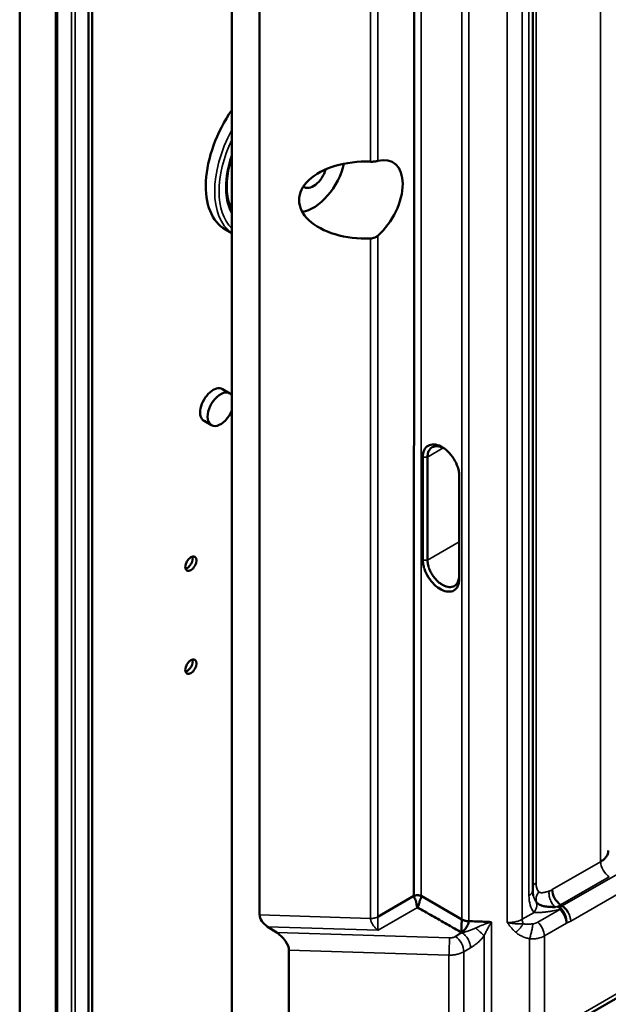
# Model space of a CAD drawing. Header units: millimetres. Extents: x 0 to 14369, y -869 to 2970.
# Tile 457 of 656: x 3530 to 3586, y 1061 to 1155. Entities that reach past the tile are written whole.
import ezdxf

# ---------------------------------------------------------------- set-up
doc = ezdxf.new("R2010")
doc.units = ezdxf.units.MM
doc.header["$LTSCALE"] = 10
doc.layers.add('Sichtbar (ISO)', color=7, linetype='Continuous', lineweight=50)
doc.layers.add('Sichtbar schmal (ISO)', color=7, linetype='Continuous', lineweight=35)

msp = doc.modelspace()

# ---------------------------------------------------------------- linework, layer by layer
at = {"layer": 'Sichtbar (ISO)'}
for p, q in [((3549.743, 1783.031), (3549.743, 1021.941)), ((3529.556, 996.081), (3529.556, 1403.352)), ((3529.556, 1403.352), (3529.556, 996.081)), ((3533.126, 994.38), (3533.126, 1401.828)), ((3533.126, 1401.828), (3533.126, 994.38)), ((3533.005, 994.594), (3533.005, 1401.613)), ((3533.005, 1401.613), (3533.005, 994.594)), ((3536.096, 989.734), (3536.096, 1399.86)), ((3536.45, 989.53), (3536.45, 1399.656)), ((3552.388, 1394.255), (3552.388, 1069.429)), ((3567.122, 1171.716), (3567.081, 1071.247)), ((3578.387, 1071.76), (3578.387, 1159.76)), ((3549.743, 1134.313), (3549.133, 1134.665)), ((3549.743, 1134.313), (3549.133, 1134.665)), ((3549.558, 1119.072), (3548.851, 1119.48)), ((3549.558, 1119.072), (3548.851, 1119.48)), ((3567.099, 1117.524), (3567.1, 1117.524)), ((3547.808, 1116.041), (3547.101, 1116.449)), ((3547.808, 1116.041), (3547.101, 1116.449)), ((3567.93, 1103.207), (3567.93, 1113.005)), ((3568.377, 1103.207), (3568.377, 1113.005)), ((3571.379, 1101.674), (3571.379, 1111.472)), ((3571.402, 1111.2), (3571.402, 1101.402)), ((3567.095, 1104.54), (3567.094, 1104.54)), ((3567.094, 1103.582), (3567.094, 1103.582)), ((3567.082, 1073.326), (3567.082, 1073.326)), ((3567.082, 1072.915), (3567.082, 1072.915)), ((3567.081, 1071.247), (3563.656, 1069.264)), ((3571.643, 1069.011), (3567.775, 1071.238)), ((3578.443, 1071.256), (3578.443, 1071.256)), ((3553.159, 1068.307), (3554.032, 1067.751)), ((3563.225, 1068.421), (3563.226, 1068.421)), ((3570.643, 1068.316), (3570.643, 1068.316)), ((3571.613, 1068.302), (3571.616, 1068.302)), ((3573.16, 1068.282), (3573.16, 1068.282)), ((3574.174, 1068.259), (3574.174, 1068.259)), ((3574.18, 1068.27), (3574.18, 1068.27)), ((3555.188, 1055.388), (3555.188, 1066.068)), ((3593.696, 1065.749), (3579.256, 1057.413))]:
    msp.add_line(p, q, dxfattribs=at)
for centre, major_axis, ratio, start_param, end_param in [((3553.633, 1142.46), (-4.5, -7.794), 0.57735, 4.584454, 6.283185), ((3562.825, 1137.152), (2.256, 3.907), 0.57735, 4.190421, 6.805153), ((3562.509, 1137.463), (-6.351, 0), 0.576998, 4.643094, 7.923295), ((3557.522, 1140.214), (2.125, 3.681), 0.57735, 3.564321, 5.217443), ((3557.522, 1140.214), (-0.875, -1.516), 0.57735, 6.185841, 8.284346), ((3551.511, 1143.684), (3.75, 6.495), 0.57735, 3.557011, 3.587154), ((3551.511, 1143.684), (-3.75, -6.495), 0.57735, 0.415418, 0.445561), ((3547.976, 1117.965), (0.875, 1.516), 0.57735, 0, 3.141593), ((3548.683, 1117.556), (0.875, 1.516), 0.57735, 6.038887, 11.239873), ((3548.683, 1117.556), (-0.875, -1.516), 0.57735, 2.897294, 8.09828), ((3567.439, 1117.727), (2.3, 0.034), 0.567188, 1.710236, 1.710365), ((3545.501, 1103.064), (-0.375, -0.65), 0.57735, 0.490883, 2.65071), ((3545.501, 1103.064), (0.375, 0.65), 0.57735, 3.632475, 5.792303), ((3545.501, 1103.064), (0.375, 0.65), 0.57735, 3.632475, 5.792303), ((3545.501, 1093.266), (-0.375, -0.65), 0.57735, 0.490883, 2.65071), ((3545.501, 1093.266), (0.375, 0.65), 0.57735, 3.632475, 5.792303), ((3545.501, 1093.266), (0.375, 0.65), 0.57735, 3.632475, 5.792303), ((3577.187, 1071.76), (1.2, 0), 0.57751, 6.273471, 6.283323), ((3581.095, 1071.351), (0.6, -1.039), 0.57735, 3.926991, 5.445427), ((3581.158, 1069.339), (0.6, -1.039), 0.57735, 1.59323, 2.303834), ((3553.188, 1068.943), (0.71, -0.732), 0.502411, 3.620079, 5.15438), ((3553.988, 1066.797), (-1.066, 1.098), 0.502411, 3.619413, 5.153986)]:
    msp.add_ellipse(centre, major_axis=major_axis, ratio=ratio, start_param=start_param, end_param=end_param, dxfattribs=at)
for centre in [(3545.854, 1102.859), (3545.854, 1093.061)]:
    msp.add_ellipse(centre, major_axis=(-0.375, -0.65), ratio=0.57735, dxfattribs=at)
for points, knots in [([(3549.743, 1141.608), (3549.511, 1140.882), (3549.361, 1140.162), (3549.237, 1138.813), (3549.263, 1138.184), (3549.453, 1137.222), (3549.579, 1136.855), (3549.743, 1136.54)], [2.715962, 2.715962, 2.715962, 2.715962, 3.0299646, 3.0299646, 3.3433731, 3.3433731, 3.5758698, 3.5758698, 3.5758698, 3.5758698]), ([(3549.743, 1141.608), (3549.511, 1140.882), (3549.361, 1140.162), (3549.237, 1138.813), (3549.263, 1138.184), (3549.453, 1137.222), (3549.579, 1136.855), (3549.743, 1136.54)], [2.715962, 2.715962, 2.715962, 2.715962, 3.0299646, 3.0299646, 3.3433731, 3.3433731, 3.5758698, 3.5758698, 3.5758698, 3.5758698]), ([(3563.656, 1141.189), (3563.57, 1141.166), (3563.461, 1141.145), (3563.218, 1141.119), (3563.082, 1141.113), (3562.952, 1141.118), (3562.95, 1141.118), (3562.949, 1141.119)], [-0.1517101, -0.1517101, -0.1517101, -0.1517101, -0.1142192, -0.1142192, -0.07578044, -0.07578044, -0.07525387, -0.07525387, -0.07525387, -0.07525387]), ([(3562.949, 1133.807), (3562.95, 1133.807), (3562.952, 1133.807), (3563.082, 1133.813), (3563.218, 1133.839), (3563.461, 1133.932), (3563.57, 1133.999), (3563.656, 1134.075)], [0.07526499, 0.07526499, 0.07526499, 0.07526499, 0.07578044, 0.07578044, 0.1142192, 0.1142192, 0.1517101, 0.1517101, 0.1517101, 0.1517101]), ([(3567.93, 1113.005), (3567.93, 1113.256), (3567.975, 1113.482), (3568.149, 1113.851), (3568.276, 1113.993), (3568.594, 1114.179), (3568.783, 1114.221), (3569.198, 1114.197), (3569.422, 1114.132), (3569.873, 1113.903), (3570.098, 1113.74), (3570.517, 1113.339), (3570.709, 1113.103), (3571.034, 1112.591), (3571.164, 1112.318), (3571.304, 1111.898), (3571.34, 1111.753), (3571.39, 1111.47), (3571.402, 1111.332), (3571.402, 1111.2)], [-0.7316416, -0.7316416, -0.7316416, -0.7316416, -0.6400034, -0.6400034, -0.5496911, -0.5496911, -0.4592114, -0.4592114, -0.3686136, -0.3686136, -0.277959, -0.277959, -0.1872762, -0.1872762, -0.0966192, -0.0966192, -0.0483403, -0.0483403, -0.000001, -0.000001, -0.000001, -0.000001]), ([(3569.959, 1113.828), (3569.938, 1113.84), (3569.916, 1113.852), (3569.796, 1113.915), (3569.699, 1113.955), (3569.507, 1114.014), (3569.413, 1114.033), (3569.231, 1114.047), (3569.144, 1114.042), (3568.981, 1114.01), (3568.904, 1113.983), (3568.764, 1113.907), (3568.701, 1113.858), (3568.558, 1113.708), (3568.491, 1113.593), (3568.401, 1113.323), (3568.377, 1113.171), (3568.377, 1113.005)], [0.3037473, 0.3037473, 0.3037473, 0.3037473, 0.3125305, 0.3125305, 0.3516324, 0.3516324, 0.3907246, 0.3907246, 0.4297914, 0.4297914, 0.4688211, 0.4688211, 0.5078073, 0.5078073, 0.568568, 0.568568, 0.6293076, 0.6293076, 0.6293076, 0.6293076]), ([(3571.402, 1101.402), (3571.402, 1101.151), (3571.357, 1100.926), (3571.183, 1100.557), (3571.056, 1100.414), (3570.738, 1100.229), (3570.549, 1100.187), (3570.134, 1100.21), (3569.91, 1100.276), (3569.459, 1100.505), (3569.234, 1100.668), (3568.815, 1101.069), (3568.623, 1101.304), (3568.298, 1101.817), (3568.168, 1102.09), (3568.028, 1102.51), (3567.992, 1102.655), (3567.942, 1102.938), (3567.93, 1103.076), (3567.93, 1103.207)], [-0.7316416, -0.7316416, -0.7316416, -0.7316416, -0.6400034, -0.6400034, -0.5496911, -0.5496911, -0.4592114, -0.4592114, -0.3686136, -0.3686136, -0.277959, -0.277959, -0.1872762, -0.1872762, -0.0966192, -0.0966192, -0.0483403, -0.0483403, -0.000001, -0.000001, -0.000001, -0.000001]), ([(3568.377, 1103.207), (3568.377, 1103.088), (3568.39, 1102.962), (3568.437, 1102.704), (3568.473, 1102.572), (3568.551, 1102.352), (3568.587, 1102.264), (3568.681, 1102.061), (3568.743, 1101.947), (3568.88, 1101.726), (3568.956, 1101.62), (3569.117, 1101.418), (3569.203, 1101.323), (3569.383, 1101.149), (3569.476, 1101.069), (3569.668, 1100.928), (3569.765, 1100.867), (3569.96, 1100.765), (3570.058, 1100.724), (3570.25, 1100.665), (3570.344, 1100.647), (3570.525, 1100.633), (3570.612, 1100.638), (3570.776, 1100.669), (3570.852, 1100.697), (3570.992, 1100.773), (3571.055, 1100.821), (3571.198, 1100.972), (3571.265, 1101.087), (3571.356, 1101.356), (3571.379, 1101.509), (3571.379, 1101.674)], [0.000001, 0.000001, 0.000001, 0.000001, 0.0439802, 0.0439802, 0.0879729, 0.0879729, 0.117294, 0.117294, 0.1563099, 0.1563099, 0.1953659, 0.1953659, 0.2344571, 0.2344571, 0.273573, 0.273573, 0.3126997, 0.3126997, 0.3518275, 0.3518275, 0.3909459, 0.3909459, 0.4300411, 0.4300411, 0.4691028, 0.4691028, 0.5081263, 0.5081263, 0.5689598, 0.5689598, 0.6297788, 0.6297788, 0.6297788, 0.6297788]), ([(3585.586, 1075.571), (3585.586, 1075.558), (3585.586, 1075.545), (3585.585, 1075.531), (3585.581, 1075.432), (3585.561, 1075.334), (3585.527, 1075.238), (3585.493, 1075.143), (3585.444, 1075.051), (3585.382, 1074.963), (3585.32, 1074.875), (3585.244, 1074.792), (3585.156, 1074.715), (3585.112, 1074.677), (3585.065, 1074.64), (3585.015, 1074.604), (3584.99, 1074.586), (3584.965, 1074.569), (3584.938, 1074.552), (3584.912, 1074.535), (3584.885, 1074.519), (3584.857, 1074.503)], [0.4832143, 0.4832143, 0.4832143, 0.4832143, 0.5001623, 0.5001623, 0.5001623, 0.6268055, 0.6268055, 0.6268055, 0.7522968, 0.7522968, 0.7522968, 0.8763039, 0.8763039, 0.8763039, 0.9380743, 0.9380743, 0.9380743, 0.9689978, 0.9689978, 0.9689978, 1, 1, 1, 1]), ([(3567.082, 1071.247), (3567.107, 1071.262), (3567.137, 1071.272), (3567.168, 1071.281), (3567.216, 1071.295), (3567.27, 1071.306), (3567.326, 1071.31), (3567.358, 1071.313), (3567.39, 1071.313), (3567.423, 1071.312), (3567.451, 1071.311), (3567.479, 1071.309), (3567.507, 1071.307), (3567.557, 1071.302), (3567.607, 1071.295), (3567.654, 1071.282), (3567.698, 1071.27), (3567.739, 1071.25), (3567.774, 1071.238)], [0.001844, 0.001844, 0.001844, 0.001844, 0.147243, 0.147243, 0.147243, 0.3715215, 0.3715215, 0.3715215, 0.4986608, 0.4986608, 0.4986608, 0.6086782, 0.6086782, 0.6086782, 0.809706, 0.809706, 0.809706, 0.9978833, 0.9978833, 0.9978833, 0.9978833]), ([(3567.42, 1070.158), (3567.409, 1070.175), (3567.389, 1070.209), (3567.356, 1070.254), (3567.348, 1070.292), (3567.345, 1070.33), (3567.342, 1070.402), (3567.333, 1070.494), (3567.303, 1070.592), (3567.293, 1070.67), (3567.274, 1070.754), (3567.246, 1070.826), (3567.225, 1070.89), (3567.2, 1070.936), (3567.18, 1070.982), (3567.149, 1071.005), (3567.133, 1071.037), (3567.115, 1071.059), (3567.114, 1071.089), (3567.103, 1071.111), (3567.11, 1071.166), (3567.122, 1071.227), (3567.103, 1071.242), (3567.101, 1071.243)], [0.0000011, 0.0000011, 0.0000011, 0.0000011, 0.0629993, 0.1250014, 0.1496588, 0.177038, 0.2370029, 0.3560269, 0.4169431, 0.4784667, 0.541517, 0.6086485, 0.6478625, 0.6899099, 0.7302139, 0.7642625, 0.7935851, 0.8203815, 0.8414717, 0.859956, 0.8843886, 0.9668033, 0.976467, 0.976467, 0.976467, 0.976467]), ([(3567.775, 1071.238), (3567.775, 1071.232), (3567.775, 1071.219), (3567.776, 1071.199), (3567.773, 1071.161), (3567.769, 1071.126), (3567.765, 1071.091), (3567.761, 1071.055), (3567.753, 1071.02), (3567.757, 1070.972), (3567.706, 1070.969), (3567.704, 1070.921), (3567.676, 1070.895), (3567.671, 1070.851), (3567.648, 1070.817), (3567.615, 1070.737), (3567.618, 1070.66), (3567.607, 1070.585), (3567.576, 1070.516), (3567.539, 1070.382), (3567.485, 1070.264), (3567.453, 1070.21), (3567.431, 1070.174), (3567.42, 1070.158)], [0.0001507, 0.0001507, 0.0001507, 0.0001507, 0.0296171, 0.0594912, 0.1013599, 0.141528, 0.1804131, 0.2193471, 0.2590689, 0.2989359, 0.3420876, 0.3817967, 0.4216691, 0.4617915, 0.5021516, 0.5595185, 0.6163703, 0.6710173, 0.726072, 0.8042871, 0.8840929, 0.941655, 1, 1, 1, 1]), ([(3567.42, 1070.158), (3567.887, 1069.89), (3568.354, 1069.622), (3568.823, 1069.354), (3569.291, 1069.087), (3569.761, 1068.82), (3570.229, 1068.553), (3570.697, 1068.285), (3571.165, 1068.017), (3571.631, 1067.749)], [0, 0, 0, 0, 0.333333, 0.333333, 0.333333, 0.666667, 0.666667, 0.666667, 1, 1, 1, 1]), ([(3580.561, 1070.19), (3580.53, 1070.19), (3580.5, 1070.189), (3580.471, 1070.189), (3580.441, 1070.189), (3580.413, 1070.189), (3580.385, 1070.189), (3580.33, 1070.189), (3580.277, 1070.19), (3580.227, 1070.191), (3580.214, 1070.192), (3580.2, 1070.192), (3580.187, 1070.192), (3580.159, 1070.193), (3580.131, 1070.194), (3580.104, 1070.195), (3580.098, 1070.195), (3580.091, 1070.196), (3580.084, 1070.196), (3580.039, 1070.198), (3579.995, 1070.2), (3579.953, 1070.203), (3579.869, 1070.208), (3579.791, 1070.214), (3579.717, 1070.223), (3579.697, 1070.225), (3579.678, 1070.228), (3579.658, 1070.23), (3579.641, 1070.233), (3579.624, 1070.235), (3579.608, 1070.238), (3579.592, 1070.24), (3579.575, 1070.243), (3579.559, 1070.245), (3579.54, 1070.249), (3579.521, 1070.252), (3579.502, 1070.256), (3579.467, 1070.263), (3579.433, 1070.271), (3579.398, 1070.28), (3579.364, 1070.289), (3579.33, 1070.298), (3579.297, 1070.309), (3579.25, 1070.324), (3579.204, 1070.34), (3579.159, 1070.359), (3579.139, 1070.367), (3579.119, 1070.375), (3579.099, 1070.384), (3579.081, 1070.392), (3579.064, 1070.401), (3579.046, 1070.41), (3579.032, 1070.417), (3579.017, 1070.425), (3579.003, 1070.433), (3578.985, 1070.444), (3578.967, 1070.455), (3578.949, 1070.466), (3578.936, 1070.474), (3578.923, 1070.483), (3578.911, 1070.492), (3578.896, 1070.502), (3578.881, 1070.514), (3578.867, 1070.525), (3578.852, 1070.537), (3578.837, 1070.549), (3578.823, 1070.562), (3578.809, 1070.575), (3578.795, 1070.588), (3578.781, 1070.602), (3578.774, 1070.609), (3578.767, 1070.617), (3578.761, 1070.624), (3578.757, 1070.628), (3578.753, 1070.633), (3578.749, 1070.637), (3578.747, 1070.64), (3578.745, 1070.643), (3578.742, 1070.645)], [0, 0, 0, 0, 0.03125, 0.03125, 0.03125, 0.0625, 0.0625, 0.0625, 0.125, 0.125, 0.125, 0.1421779, 0.1421779, 0.1421779, 0.1782511, 0.1782511, 0.1782511, 0.1875, 0.1875, 0.1875, 0.25, 0.25, 0.25, 0.375, 0.375, 0.375, 0.4083927, 0.4083927, 0.4083927, 0.4375, 0.4375, 0.4375, 0.4658881, 0.4658881, 0.4658881, 0.5, 0.5, 0.5, 0.5625, 0.5625, 0.5625, 0.625, 0.625, 0.625, 0.711937, 0.711937, 0.711937, 0.75, 0.75, 0.75, 0.7843425, 0.7843425, 0.7843425, 0.8125, 0.8125, 0.8125, 0.8492637, 0.8492637, 0.8492637, 0.875, 0.875, 0.875, 0.906012, 0.906012, 0.906012, 0.9375, 0.9375, 0.9375, 0.96875, 0.96875, 0.96875, 0.984375, 0.984375, 0.984375, 0.9935379, 0.9935379, 0.9935379, 0.9993405, 0.9993405, 0.9993405, 0.9993405]), ([(3580.915, 1070.143), (3580.921, 1070.145), (3580.927, 1070.147), (3580.933, 1070.15), (3580.939, 1070.153), (3580.945, 1070.155), (3580.951, 1070.158), (3580.963, 1070.164), (3580.975, 1070.169), (3580.986, 1070.175), (3581.01, 1070.186), (3581.034, 1070.198), (3581.058, 1070.211), (3581.082, 1070.223), (3581.106, 1070.236), (3581.13, 1070.25), (3581.154, 1070.263), (3581.178, 1070.277), (3581.202, 1070.292)], [0.0013707, 0.0013707, 0.0013707, 0.0013707, 0.0625, 0.0625, 0.0625, 0.125, 0.125, 0.125, 0.25, 0.25, 0.25, 0.5, 0.5, 0.5, 0.75, 0.75, 0.75, 1, 1, 1, 1]), ([(3580.915, 1070.142), (3580.922, 1070.138), (3580.929, 1070.134), (3580.936, 1070.13), (3580.944, 1070.125), (3580.951, 1070.121), (3580.958, 1070.117), (3580.972, 1070.108), (3580.986, 1070.099), (3580.999, 1070.089), (3581.027, 1070.07), (3581.053, 1070.049), (3581.079, 1070.027), (3581.105, 1070.004), (3581.13, 1069.981), (3581.154, 1069.956), (3581.179, 1069.931), (3581.202, 1069.904), (3581.225, 1069.877), (3581.248, 1069.849), (3581.27, 1069.821), (3581.291, 1069.791), (3581.312, 1069.761), (3581.332, 1069.73), (3581.351, 1069.698), (3581.37, 1069.666), (3581.388, 1069.633), (3581.405, 1069.599), (3581.413, 1069.581), (3581.422, 1069.564), (3581.429, 1069.547), (3581.437, 1069.529), (3581.444, 1069.511), (3581.452, 1069.494), (3581.455, 1069.485), (3581.459, 1069.476), (3581.462, 1069.467), (3581.466, 1069.458), (3581.469, 1069.449), (3581.473, 1069.44), (3581.476, 1069.431), (3581.48, 1069.422), (3581.483, 1069.413), (3581.487, 1069.404), (3581.49, 1069.395), (3581.494, 1069.386), (3581.5, 1069.368), (3581.507, 1069.35), (3581.513, 1069.331), (3581.518, 1069.313), (3581.524, 1069.294), (3581.529, 1069.276), (3581.548, 1069.203), (3581.565, 1069.129), (3581.576, 1069.056), (3581.588, 1068.985), (3581.596, 1068.914), (3581.599, 1068.845), (3581.601, 1068.81), (3581.601, 1068.777), (3581.601, 1068.743), (3581.601, 1068.727), (3581.6, 1068.71), (3581.6, 1068.694), (3581.599, 1068.677), (3581.598, 1068.661), (3581.597, 1068.645)], [0.0002637, 0.0002637, 0.0002637, 0.0002637, 0.0155862, 0.0155862, 0.0155862, 0.0311398, 0.0311398, 0.0311398, 0.0621711, 0.0621711, 0.0621711, 0.1240698, 0.1240698, 0.1240698, 0.1859856, 0.1859856, 0.1859856, 0.2480747, 0.2480747, 0.2480747, 0.3104243, 0.3104243, 0.3104243, 0.3731518, 0.3731518, 0.3731518, 0.4363158, 0.4363158, 0.4363158, 0.4680662, 0.4680662, 0.4680662, 0.4999112, 0.4999112, 0.4999112, 0.5158652, 0.5158652, 0.5158652, 0.5318321, 0.5318321, 0.5318321, 0.5478043, 0.5478043, 0.5478043, 0.563775, 0.563775, 0.563775, 0.5956828, 0.5956828, 0.5956828, 0.6275088, 0.6275088, 0.6275088, 0.7531307, 0.7531307, 0.7531307, 0.8763523, 0.8763523, 0.8763523, 0.9379389, 0.9379389, 0.9379389, 0.9688874, 0.9688874, 0.9688874, 1, 1, 1, 1]), ([(3571.615, 1067.87), (3571.615, 1067.873), (3571.613, 1067.898), (3571.613, 1067.948), (3571.608, 1068.021), (3571.603, 1068.097), (3571.609, 1068.175), (3571.615, 1068.259), (3571.615, 1068.339), (3571.616, 1068.508), (3571.628, 1068.667), (3571.64, 1068.843), (3571.643, 1068.926), (3571.644, 1068.984), (3571.643, 1069.011)], [0.1358812, 0.1358812, 0.1358812, 0.1358812, 0.1448115, 0.2163963, 0.2880894, 0.3592895, 0.4293377, 0.4988633, 0.568074, 0.6643041, 0.7596375, 0.8570703, 0.9279175, 1, 1, 1, 1]), ([(3572.221, 1068.839), (3572.191, 1068.839), (3572.161, 1068.841), (3572.13, 1068.845), (3572.1, 1068.848), (3572.07, 1068.852), (3572.041, 1068.858), (3572.011, 1068.864), (3571.982, 1068.87), (3571.953, 1068.878), (3571.925, 1068.886), (3571.897, 1068.895), (3571.869, 1068.905), (3571.842, 1068.914), (3571.815, 1068.925), (3571.789, 1068.936), (3571.763, 1068.948), (3571.738, 1068.96), (3571.713, 1068.972), (3571.689, 1068.985), (3571.666, 1068.998), (3571.643, 1069.011)], [0.125, 0.125, 0.125, 0.125, 0.25, 0.25, 0.25, 0.375, 0.375, 0.375, 0.5, 0.5, 0.5, 0.625, 0.625, 0.625, 0.75, 0.75, 0.75, 0.875, 0.875, 0.875, 1, 1, 1, 1]), ([(3572.311, 1068.845), (3572.311, 1068.826), (3572.307, 1068.785), (3572.295, 1068.717), (3572.247, 1068.558), (3572.173, 1068.404), (3572.069, 1068.239), (3572.012, 1068.161), (3571.95, 1068.083), (3571.91, 1068.035), (3571.89, 1068.012), (3571.89, 1068.012)], [0.0000043, 0.0000043, 0.0000043, 0.0000043, 0.0626496, 0.1284386, 0.2257508, 0.3264228, 0.4292098, 0.5032437, 0.5779623, 0.6527034, 0.6527686, 0.6527686, 0.6527686, 0.6527686]), ([(3571.031, 1067.378), (3571.099, 1067.419), (3571.166, 1067.459), (3571.232, 1067.501), (3571.299, 1067.542), (3571.363, 1067.585), (3571.43, 1067.626), (3571.496, 1067.668), (3571.563, 1067.708), (3571.631, 1067.749)], [0.0008382, 0.0008382, 0.0008382, 0.0008382, 0.3333333, 0.3333333, 0.3333333, 0.6666667, 0.6666667, 0.6666667, 1, 1, 1, 1]), ([(3571.89, 1068.012), (3571.87, 1067.989), (3571.831, 1067.944), (3571.775, 1067.883), (3571.72, 1067.832), (3571.673, 1067.786), (3571.645, 1067.762), (3571.632, 1067.75)], [0.6527686, 0.6527686, 0.6527686, 0.6527686, 0.7265941, 0.7990514, 0.8695191, 0.936789, 0.9982219, 0.9982219, 0.9982219, 0.9982219])]:
    msp.add_open_spline(points, degree=3, knots=knots, dxfattribs=at)
for points in [[(3571.379, 1111.472), (3571.379, 1111.492), (3571.378, 1111.512), (3571.378, 1111.531)], [(3567.101, 1071.243), (3567.095, 1071.247), (3567.088, 1071.248), (3567.082, 1071.247)], [(3578.372, 1071.653), (3578.373, 1071.65), (3578.373, 1071.647), (3578.373, 1071.644)], [(3578.388, 1071.753), (3578.388, 1071.555), (3578.41, 1071.387), (3578.443, 1071.256)], [(3572.311, 1068.845), (3572.282, 1068.841), (3572.251, 1068.839), (3572.221, 1068.839)], [(3572.311, 1068.845), (3572.55, 1068.837), (3573.029, 1068.82), (3573.746, 1068.786), (3574.225, 1068.769), (3574.464, 1068.761)], [(3571.632, 1067.75), (3571.632, 1067.75), (3571.632, 1067.749), (3571.631, 1067.749)]]:
    msp.add_open_spline(points, degree=3, dxfattribs=at)
at = {"layer": 'Sichtbar schmal (ISO)'}
for p, q in [((3534.48, 1400.338), (3534.48, 997.432)), ((3534.48, 997.432), (3534.48, 1400.338)), ((3534.834, 997.517), (3534.833, 1400.423)), ((3534.833, 1400.423), (3534.833, 997.517)), ((3567.775, 1071.238), (3567.775, 1172.093)), ((3571.643, 1069.011), (3571.643, 1172.147)), ((3572.312, 1171.866), (3572.311, 1068.845)), ((3575.969, 1068.716), (3575.969, 1170.332)), ((3562.949, 1141.119), (3562.949, 1170.128)), ((3563.656, 1141.189), (3563.656, 1169.795)), ((3577.384, 1169.739), (3577.384, 1069.019)), ((3584.857, 1166.604), (3584.857, 1074.503)), ((3578.707, 1072.474), (3578.707, 1160.515)), ((3578.035, 1071.27), (3578.035, 1159.311)), ((3562.949, 1069.103), (3562.949, 1133.807)), ((3563.656, 1134.075), (3563.656, 1069.264)), ((3568.377, 1113.005), (3569.878, 1113.872)), ((3567.93, 1113.005), (3568.377, 1113.005)), ((3571.379, 1111.472), (3571.402, 1111.2)), ((3567.095, 1106.302), (3567.095, 1106.301)), ((3571.379, 1104.94), (3568.377, 1103.207)), ((3567.93, 1103.207), (3568.377, 1103.207)), ((3571.402, 1101.402), (3571.379, 1101.674)), ((3581.202, 1070.292), (3608.336, 1085.958)), ((3609.14, 1084.515), (3582.006, 1068.849)), ((3584.857, 1074.503), (3580.247, 1071.841)), ((3581.051, 1070.398), (3585.661, 1073.06)), ((3567.42, 1070.158), (3563.665, 1067.99)), ((3580.561, 1070.19), (3580.915, 1070.142)), ((3581.012, 1070.187), (3581.012, 1070.187)), ((3581.202, 1070.292), (3581.051, 1070.398)), ((3562.949, 1069.103), (3552.388, 1069.429)), ((3577.384, 1069.019), (3578.519, 1069.674)), ((3578.869, 1068.754), (3580.96, 1069.961)), ((3579.086, 1069.668), (3579.086, 1069.669)), ((3553.159, 1068.307), (3563.665, 1067.99)), ((3574.464, 1057.504), (3574.464, 1068.761)), ((3581.597, 1068.645), (3579.505, 1067.438)), ((3581.763, 1068.72), (3581.763, 1068.72)), ((3581.987, 1069.068), (3581.986, 1069.067)), ((3554.032, 1067.751), (3570.465, 1067.253)), ((3573.757, 1057.307), (3573.757, 1067.438)), ((3579.505, 1067.438), (3579.505, 1057.962)), ((3571.461, 1066.963), (3571.459, 1066.963)), ((3572.475, 1066.305), (3571.835, 1065.936)), ((3578.091, 1057.614), (3578.091, 1067.162)), ((3570.421, 1065.607), (3555.188, 1066.068)), ((3570.421, 1055.849), (3570.421, 1065.607)), ((3571.835, 1065.935), (3571.835, 1056.198)), ((3579.505, 1057.962), (3593.945, 1066.299))]:
    msp.add_line(p, q, dxfattribs=at)
for centre, major_axis, ratio, start_param, end_param in [((3554.481, 1141.97), (-4.5, -7.794), 0.57735, 4.766693, 6.228881), ((3554.481, 1141.97), (-4.5, -7.794), 0.57735, 4.766693, 6.228881), ((3554.693, 1141.847), (-4.35, -7.534), 0.57735, 4.861988, 6.133586), ((3554.693, 1141.847), (-4.35, -7.534), 0.57735, 4.861988, 6.133586), ((3554.693, 1141.847), (-3.9, -6.755), 0.57735, 5.040913, 5.954661), ((3554.693, 1141.847), (-3.9, -6.755), 0.57735, 5.040913, 5.344824), ((3585.706, 1074.013), (-0.6, 1.039), 0.57735, 0.785398, 2.303835), ((3579.555, 1071.984), (-1.2, 0), 0.577215, 5.497713, 6.052947), ((3580.296, 1073.391), (-1.124, -1.946), 0.577351, 5.497406, 6.076401), ((3577.187, 1071.76), (1.2, 0), 0.57751, 5.497925, 6.273471), ((3582.025, 1073.924), (3.216, 4.52), 0.522479, 2.509593, 3.005471), ((3579.814, 1071.129), (-0.918, -0.772), 0.799056, 4.99455, 5.942497), ((3581.057, 1072.192), (-1.547, -1.874), 0.569801, 0.699222, 0.963069), ((3580.748, 1069.135), (0.025, 1.2), 0.224702, 5.476775, 5.713528), ((3580.748, 1069.135), (0.6, -1.039), 0.57735, 0.785399, 2.103527), ((3581.158, 1069.339), (0.6, -1.039), 0.57735, 0.785398, 1.59323), ((3577.949, 1068.692), (0.4, -0.693), 0.57735, 3.926991, 4.524778), ((3578.645, 1067.924), (-0.608, 1.053), 0.57735, 3.936983, 5.235114), ((3570.421, 1066.3), (0.036, 1.199), 0.021381, 4.097233, 5.631013), ((3570.986, 1066.425), (-0.6, 1.039), 0.57735, 3.926991, 5.445427)]:
    msp.add_ellipse(centre, major_axis=major_axis, ratio=ratio, start_param=start_param, end_param=end_param, dxfattribs=at)
for points in [[(3549.242, 1139.67), (3549.228, 1139.555), (3549.204, 1139.326), (3549.182, 1138.992), (3549.178, 1138.768), (3549.178, 1138.669)], [(3578.378, 1071.674), (3578.378, 1071.671), (3578.378, 1071.668), (3578.378, 1071.665)], [(3579.958, 1071.712), (3580.053, 1071.742), (3580.149, 1071.785), (3580.247, 1071.841)], [(3571.631, 1067.749), (3571.744, 1067.77), (3571.967, 1067.817), (3572.295, 1067.912), (3572.619, 1068.032), (3572.835, 1068.125), (3572.941, 1068.178)], [(3570.421, 1065.607), (3570.552, 1065.605), (3570.813, 1065.618), (3571.19, 1065.682), (3571.538, 1065.787), (3571.742, 1065.882), (3571.835, 1065.935)]]:
    msp.add_open_spline(points, degree=3, dxfattribs=at)
for points, knots in [([(3549.178, 1138.669), (3549.178, 1138.008), (3549.26, 1137.437), (3549.423, 1136.928), (3549.508, 1136.661), (3549.616, 1136.411), (3549.744, 1136.183)], [0, 0, 0, 0, 0.1, 0.1, 0.1, 0.1525639, 0.1525639, 0.1525639, 0.1525639]), ([(3578.443, 1071.256), (3578.45, 1071.229), (3578.458, 1071.202), (3578.465, 1071.176), (3578.497, 1071.072), (3578.536, 1070.976), (3578.582, 1070.887), (3578.605, 1070.843), (3578.63, 1070.801), (3578.657, 1070.76), (3578.683, 1070.72), (3578.712, 1070.682), (3578.741, 1070.646)], [0.4366695, 0.4366695, 0.4366695, 0.4366695, 0.5, 0.5, 0.5, 0.75, 0.75, 0.75, 0.875, 0.875, 0.875, 0.9999974, 0.9999974, 0.9999974, 0.9999974]), ([(3578.965, 1071.619), (3578.969, 1071.617), (3578.973, 1071.614), (3578.977, 1071.612), (3578.981, 1071.61), (3578.986, 1071.607), (3578.99, 1071.605), (3578.998, 1071.601), (3579.006, 1071.597), (3579.015, 1071.593), (3579.032, 1071.585), (3579.049, 1071.579), (3579.067, 1071.573), (3579.085, 1071.568), (3579.103, 1071.563), (3579.121, 1071.559), (3579.14, 1071.556), (3579.159, 1071.553), (3579.178, 1071.551), (3579.217, 1071.547), (3579.256, 1071.547), (3579.297, 1071.549), (3579.318, 1071.55), (3579.338, 1071.552), (3579.359, 1071.555), (3579.38, 1071.557), (3579.401, 1071.56), (3579.423, 1071.564), (3579.444, 1071.567), (3579.466, 1071.572), (3579.487, 1071.576), (3579.509, 1071.581), (3579.531, 1071.586), (3579.553, 1071.591), (3579.597, 1071.602), (3579.642, 1071.614), (3579.687, 1071.628), (3579.709, 1071.634), (3579.732, 1071.641), (3579.754, 1071.648), (3579.777, 1071.655), (3579.799, 1071.662), (3579.822, 1071.669), (3579.856, 1071.68), (3579.89, 1071.691), (3579.924, 1071.702), (3579.935, 1071.705), (3579.946, 1071.709), (3579.958, 1071.712)], [0.0000003, 0.0000003, 0.0000003, 0.0000003, 0.015625, 0.015625, 0.015625, 0.03125, 0.03125, 0.03125, 0.0625, 0.0625, 0.0625, 0.125, 0.125, 0.125, 0.1875, 0.1875, 0.1875, 0.25, 0.25, 0.25, 0.375, 0.375, 0.375, 0.4375, 0.4375, 0.4375, 0.5, 0.5, 0.5, 0.5625, 0.5625, 0.5625, 0.625, 0.625, 0.625, 0.75, 0.75, 0.75, 0.8125, 0.8125, 0.8125, 0.875, 0.875, 0.875, 0.96875, 0.96875, 0.96875, 1, 1, 1, 1]), ([(3580.561, 1070.19), (3580.46, 1070.257), (3580.273, 1070.442), (3580.059, 1070.852), (3579.952, 1071.229), (3579.936, 1071.479), (3579.943, 1071.615), (3579.952, 1071.68), (3579.958, 1071.712)], [0.0000651, 0.0000651, 0.0000651, 0.0000651, 0.25, 0.5, 0.75, 0.875, 0.9375, 1, 1, 1, 1]), ([(3578.741, 1070.646), (3578.785, 1070.497), (3578.79, 1070.158), (3578.629, 1069.822), (3578.519, 1069.674)], [0.0000034, 0.0000034, 0.0000034, 0.0000034, 0.5008914, 1, 1, 1, 1]), ([(3562.949, 1069.103), (3562.957, 1069.103), (3562.965, 1069.103), (3562.973, 1069.103), (3562.981, 1069.102), (3562.989, 1069.102), (3562.997, 1069.102), (3563.014, 1069.102), (3563.03, 1069.102), (3563.046, 1069.103), (3563.078, 1069.104), (3563.111, 1069.105), (3563.143, 1069.108), (3563.207, 1069.114), (3563.27, 1069.124), (3563.331, 1069.137), (3563.362, 1069.144), (3563.391, 1069.151), (3563.42, 1069.16), (3563.449, 1069.169), (3563.477, 1069.178), (3563.505, 1069.189), (3563.532, 1069.2), (3563.558, 1069.211), (3563.583, 1069.224), (3563.596, 1069.23), (3563.608, 1069.237), (3563.62, 1069.244), (3563.626, 1069.247), (3563.632, 1069.25), (3563.638, 1069.254), (3563.644, 1069.257), (3563.65, 1069.261), (3563.656, 1069.264)], [0, 0, 0, 0, 0.03125, 0.03125, 0.03125, 0.0625, 0.0625, 0.0625, 0.125, 0.125, 0.125, 0.25, 0.25, 0.25, 0.5, 0.5, 0.5, 0.625, 0.625, 0.625, 0.75, 0.75, 0.75, 0.875, 0.875, 0.875, 0.9375, 0.9375, 0.9375, 0.96875, 0.96875, 0.96875, 0.9999477, 0.9999477, 0.9999477, 0.9999477]), ([(3563.656, 1069.264), (3563.655, 1069.258), (3563.654, 1069.244), (3563.653, 1069.223), (3563.65, 1069.181), (3563.647, 1069.098), (3563.645, 1069.01), (3563.645, 1068.923), (3563.645, 1068.746), (3563.646, 1068.582), (3563.65, 1068.414), (3563.656, 1068.256), (3563.662, 1068.112), (3563.664, 1068.028), (3563.665, 1067.99)], [0.0000021, 0.0000021, 0.0000021, 0.0000021, 0.0383575, 0.0766174, 0.1305097, 0.2061201, 0.2810418, 0.3554147, 0.4597741, 0.5647888, 0.6723137, 0.7815687, 0.8910419, 1, 1, 1, 1]), ([(3580.96, 1069.961), (3580.74, 1069.904), (3580.302, 1069.809), (3579.992, 1069.759), (3579.65, 1069.714), (3579.495, 1069.698), (3579.334, 1069.683), (3579.185, 1069.673), (3579.039, 1069.666), (3578.894, 1069.662), (3578.761, 1069.662), (3578.594, 1069.667), (3578.519, 1069.674)], [0, 0, 0, 0, 0.16304, 0.279041, 0.395781, 0.478031, 0.55999, 0.641736, 0.723382, 0.804773, 0.885769, 1, 1, 1, 1]), ([(3563.665, 1067.99), (3563.62, 1068.018), (3563.533, 1068.083), (3563.408, 1068.2), (3563.291, 1068.332), (3563.184, 1068.476), (3563.094, 1068.619), (3563.021, 1068.779), (3562.995, 1068.86), (3562.972, 1068.943), (3562.958, 1069.022), (3562.953, 1069.063), (3562.95, 1069.083), (3562.949, 1069.097), (3562.949, 1069.103)], [0.0000176, 0.0000176, 0.0000176, 0.0000176, 0.1092215, 0.2186636, 0.3276505, 0.434836, 0.5395491, 0.6438464, 0.7182714, 0.793242, 0.8690328, 0.9230976, 0.9614945, 1, 1, 1, 1]), ([(3572.941, 1068.178), (3572.971, 1068.193), (3573.031, 1068.222), (3573.154, 1068.28), (3573.309, 1068.349), (3573.499, 1068.429), (3573.755, 1068.531), (3574.014, 1068.623), (3574.24, 1068.695), (3574.368, 1068.734), (3574.432, 1068.752), (3574.464, 1068.761)], [0, 0, 0, 0, 0.0625, 0.125, 0.25, 0.375, 0.5, 0.75, 0.875, 0.9375, 1, 1, 1, 1]), ([(3573.757, 1067.438), (3573.754, 1067.441), (3573.752, 1067.444), (3573.749, 1067.447), (3573.747, 1067.45), (3573.744, 1067.453), (3573.742, 1067.456), (3573.737, 1067.463), (3573.731, 1067.469), (3573.726, 1067.475), (3573.715, 1067.488), (3573.703, 1067.502), (3573.691, 1067.515), (3573.679, 1067.529), (3573.666, 1067.543), (3573.653, 1067.557), (3573.639, 1067.572), (3573.625, 1067.586), (3573.611, 1067.601), (3573.582, 1067.631), (3573.551, 1067.662), (3573.518, 1067.694), (3573.485, 1067.725), (3573.45, 1067.757), (3573.414, 1067.79), (3573.378, 1067.823), (3573.341, 1067.856), (3573.303, 1067.889), (3573.264, 1067.922), (3573.225, 1067.955), (3573.185, 1067.987), (3573.165, 1068.004), (3573.145, 1068.02), (3573.125, 1068.036), (3573.105, 1068.053), (3573.084, 1068.069), (3573.064, 1068.085), (3573.043, 1068.1), (3573.023, 1068.116), (3573.002, 1068.132), (3572.992, 1068.14), (3572.982, 1068.147), (3572.972, 1068.155), (3572.967, 1068.159), (3572.961, 1068.163), (3572.956, 1068.166), (3572.951, 1068.17), (3572.946, 1068.174), (3572.941, 1068.178)], [0, 0, 0, 0, 0.015625, 0.015625, 0.015625, 0.03125, 0.03125, 0.03125, 0.0625, 0.0625, 0.0625, 0.125, 0.125, 0.125, 0.1875, 0.1875, 0.1875, 0.25, 0.25, 0.25, 0.375, 0.375, 0.375, 0.5, 0.5, 0.5, 0.625, 0.625, 0.625, 0.75, 0.75, 0.75, 0.8125, 0.8125, 0.8125, 0.875, 0.875, 0.875, 0.9375, 0.9375, 0.9375, 0.96875, 0.96875, 0.96875, 0.984375, 0.984375, 0.984375, 1, 1, 1, 1]), ([(3574.464, 1068.761), (3574.449, 1068.737), (3574.435, 1068.712), (3574.42, 1068.687), (3574.406, 1068.662), (3574.391, 1068.637), (3574.376, 1068.612), (3574.346, 1068.561), (3574.316, 1068.509), (3574.286, 1068.457), (3574.226, 1068.352), (3574.165, 1068.243), (3574.105, 1068.132), (3574.074, 1068.077), (3574.044, 1068.02), (3574.015, 1067.964), (3573.985, 1067.907), (3573.955, 1067.849), (3573.926, 1067.792), (3573.897, 1067.734), (3573.868, 1067.675), (3573.84, 1067.616), (3573.826, 1067.587), (3573.812, 1067.557), (3573.798, 1067.527), (3573.784, 1067.498), (3573.77, 1067.468), (3573.757, 1067.438)], [0, 0, 0, 0, 0.0625, 0.0625, 0.0625, 0.125, 0.125, 0.125, 0.25, 0.25, 0.25, 0.5, 0.5, 0.5, 0.625, 0.625, 0.625, 0.75, 0.75, 0.75, 0.875, 0.875, 0.875, 0.9375, 0.9375, 0.9375, 1, 1, 1, 1]), ([(3575.969, 1068.716), (3576.002, 1068.714), (3576.067, 1068.712), (3576.198, 1068.713), (3576.36, 1068.721), (3576.55, 1068.743), (3576.797, 1068.788), (3577.029, 1068.854), (3577.214, 1068.931), (3577.313, 1068.979), (3577.36, 1069.005), (3577.384, 1069.019)], [0, 0, 0, 0, 0.0625, 0.125, 0.25, 0.375, 0.5, 0.75, 0.875, 0.9375, 1, 1, 1, 1]), ([(3576.769, 1067.78), (3576.764, 1067.785), (3576.755, 1067.793), (3576.735, 1067.811), (3576.701, 1067.842), (3576.654, 1067.887), (3576.598, 1067.943), (3576.525, 1068.017), (3576.438, 1068.113), (3576.338, 1068.23), (3576.242, 1068.349), (3576.164, 1068.45), (3576.102, 1068.531), (3576.057, 1068.592), (3576.02, 1068.643), (3575.995, 1068.679), (3575.98, 1068.7), (3575.973, 1068.71), (3575.969, 1068.716)], [0, 0, 0, 0, 0.015625, 0.03125, 0.0625, 0.125, 0.1875, 0.25, 0.375, 0.5, 0.625, 0.75, 0.8125, 0.875, 0.9375, 0.96875, 0.984375, 1, 1, 1, 1]), ([(3575.969, 1068.716), (3575.978, 1068.714), (3575.986, 1068.712), (3575.994, 1068.71), (3576.002, 1068.708), (3576.011, 1068.706), (3576.019, 1068.704), (3576.035, 1068.701), (3576.052, 1068.697), (3576.069, 1068.693), (3576.102, 1068.686), (3576.135, 1068.68), (3576.168, 1068.674), (3576.201, 1068.667), (3576.234, 1068.661), (3576.267, 1068.656), (3576.3, 1068.65), (3576.334, 1068.645), (3576.367, 1068.64), (3576.433, 1068.631), (3576.499, 1068.623), (3576.565, 1068.616), (3576.631, 1068.609), (3576.696, 1068.603), (3576.761, 1068.599), (3576.825, 1068.595), (3576.889, 1068.592), (3576.952, 1068.59), (3577.014, 1068.587), (3577.075, 1068.586), (3577.135, 1068.586), (3577.165, 1068.586), (3577.195, 1068.586), (3577.225, 1068.587), (3577.254, 1068.587), (3577.283, 1068.588), (3577.312, 1068.588), (3577.341, 1068.589), (3577.37, 1068.59), (3577.398, 1068.591), (3577.412, 1068.592), (3577.426, 1068.592), (3577.44, 1068.593), (3577.447, 1068.593), (3577.454, 1068.593), (3577.461, 1068.594), (3577.468, 1068.594), (3577.475, 1068.594), (3577.482, 1068.594)], [0, 0, 0, 0, 0.015625, 0.015625, 0.015625, 0.03125, 0.03125, 0.03125, 0.0625, 0.0625, 0.0625, 0.125, 0.125, 0.125, 0.1875, 0.1875, 0.1875, 0.25, 0.25, 0.25, 0.375, 0.375, 0.375, 0.5, 0.5, 0.5, 0.625, 0.625, 0.625, 0.75, 0.75, 0.75, 0.8125, 0.8125, 0.8125, 0.875, 0.875, 0.875, 0.9375, 0.9375, 0.9375, 0.96875, 0.96875, 0.96875, 0.984375, 0.984375, 0.984375, 1, 1, 1, 1]), ([(3576.769, 1067.78), (3576.835, 1067.831), (3576.904, 1067.889), (3576.971, 1067.952), (3577.038, 1068.016), (3577.104, 1068.085), (3577.167, 1068.156), (3577.198, 1068.192), (3577.229, 1068.229), (3577.258, 1068.265), (3577.287, 1068.302), (3577.315, 1068.339), (3577.342, 1068.376), (3577.355, 1068.395), (3577.368, 1068.413), (3577.381, 1068.431), (3577.394, 1068.45), (3577.406, 1068.468), (3577.417, 1068.486), (3577.429, 1068.505), (3577.44, 1068.523), (3577.451, 1068.541), (3577.456, 1068.55), (3577.462, 1068.559), (3577.467, 1068.568), (3577.469, 1068.572), (3577.472, 1068.577), (3577.474, 1068.581), (3577.477, 1068.586), (3577.479, 1068.59), (3577.482, 1068.594)], [0, 0, 0, 0, 0.25, 0.25, 0.25, 0.5, 0.5, 0.5, 0.625, 0.625, 0.625, 0.75, 0.75, 0.75, 0.8125, 0.8125, 0.8125, 0.875, 0.875, 0.875, 0.9375, 0.9375, 0.9375, 0.96875, 0.96875, 0.96875, 0.984375, 0.984375, 0.984375, 1, 1, 1, 1]), ([(3577.482, 1068.594), (3577.499, 1068.591), (3577.535, 1068.585), (3577.607, 1068.574), (3577.737, 1068.561), (3577.93, 1068.554), (3578.166, 1068.561), (3578.324, 1068.576), (3578.402, 1068.586)], [0, 0, 0, 0, 0.0625, 0.125, 0.25, 0.5, 0.75, 1, 1, 1, 1]), ([(3578.091, 1067.162), (3578.095, 1067.174), (3578.099, 1067.187), (3578.104, 1067.2), (3578.108, 1067.213), (3578.112, 1067.226), (3578.116, 1067.239), (3578.125, 1067.266), (3578.133, 1067.293), (3578.142, 1067.322), (3578.159, 1067.378), (3578.175, 1067.436), (3578.192, 1067.497), (3578.208, 1067.558), (3578.224, 1067.621), (3578.24, 1067.686), (3578.255, 1067.749), (3578.27, 1067.814), (3578.284, 1067.878), (3578.299, 1067.944), (3578.312, 1068.009), (3578.325, 1068.072), (3578.337, 1068.136), (3578.348, 1068.198), (3578.358, 1068.258), (3578.363, 1068.288), (3578.368, 1068.317), (3578.372, 1068.346), (3578.377, 1068.375), (3578.381, 1068.403), (3578.384, 1068.43), (3578.388, 1068.458), (3578.391, 1068.485), (3578.394, 1068.511), (3578.396, 1068.524), (3578.397, 1068.536), (3578.399, 1068.549), (3578.399, 1068.555), (3578.4, 1068.561), (3578.401, 1068.568), (3578.401, 1068.571), (3578.401, 1068.574), (3578.401, 1068.577), (3578.402, 1068.58), (3578.402, 1068.583), (3578.402, 1068.586)], [0, 0, 0, 0, 0.031287, 0.031287, 0.031287, 0.062639, 0.062639, 0.062639, 0.125475, 0.125475, 0.125475, 0.25, 0.25, 0.25, 0.376056, 0.376056, 0.376056, 0.5, 0.5, 0.5, 0.625, 0.625, 0.625, 0.75, 0.75, 0.75, 0.8125, 0.8125, 0.8125, 0.875, 0.875, 0.875, 0.9375, 0.9375, 0.9375, 0.96875, 0.96875, 0.96875, 0.984375, 0.984375, 0.984375, 0.992188, 0.992188, 0.992188, 1, 1, 1, 1]), ([(3578.402, 1068.586), (3578.424, 1068.589), (3578.467, 1068.596), (3578.551, 1068.615), (3578.691, 1068.66), (3578.8, 1068.714), (3578.869, 1068.754)], [0, 0, 0, 0, 0.125, 0.25, 0.5, 0.9999999, 0.9999999, 0.9999999, 0.9999999]), ([(3582.006, 1068.849), (3581.972, 1068.829), (3581.938, 1068.81), (3581.903, 1068.792), (3581.869, 1068.773), (3581.835, 1068.756), (3581.801, 1068.739), (3581.767, 1068.722), (3581.733, 1068.705), (3581.699, 1068.69), (3581.682, 1068.682), (3581.665, 1068.675), (3581.647, 1068.667), (3581.639, 1068.663), (3581.63, 1068.66), (3581.622, 1068.656), (3581.614, 1068.652), (3581.605, 1068.649), (3581.597, 1068.645)], [0, 0, 0, 0, 0.25, 0.25, 0.25, 0.5, 0.5, 0.5, 0.75, 0.75, 0.75, 0.875, 0.875, 0.875, 0.9375, 0.9375, 0.9375, 1, 1, 1, 1]), ([(3570.465, 1067.253), (3570.519, 1067.252), (3570.571, 1067.253), (3570.622, 1067.258), (3570.674, 1067.262), (3570.723, 1067.27), (3570.771, 1067.28), (3570.819, 1067.291), (3570.865, 1067.305), (3570.908, 1067.321), (3570.952, 1067.337), (3570.993, 1067.357), (3571.031, 1067.378)], [0.000006, 0.000006, 0.000006, 0.000006, 0.25, 0.25, 0.25, 0.5, 0.5, 0.5, 0.75, 0.75, 0.75, 0.9999988, 0.9999988, 0.9999988, 0.9999988]), ([(3571.631, 1067.749), (3571.627, 1067.769), (3571.623, 1067.808), (3571.617, 1067.85), (3571.615, 1067.87)], [0, 0, 0, 0, 0.0724203, 0.1358812, 0.1358812, 0.1358812, 0.1358812]), ([(3572.476, 1066.305), (3572.477, 1066.429), (3572.454, 1066.568), (3572.413, 1066.708), (3572.371, 1066.848), (3572.311, 1066.991), (3572.235, 1067.125), (3572.158, 1067.258), (3572.067, 1067.384), (3571.964, 1067.491), (3571.861, 1067.598), (3571.746, 1067.687), (3571.631, 1067.749)], [0, 0, 0, 0, 0.2491785, 0.2491785, 0.2491785, 0.4991714, 0.4991714, 0.4991714, 0.7497648, 0.7497648, 0.7497648, 1, 1, 1, 1]), ([(3573.757, 1067.438), (3573.663, 1067.316), (3573.563, 1067.2), (3573.459, 1067.091), (3573.355, 1066.983), (3573.248, 1066.881), (3573.14, 1066.786), (3573.031, 1066.691), (3572.92, 1066.604), (3572.809, 1066.524), (3572.698, 1066.443), (3572.586, 1066.37), (3572.476, 1066.305)], [0, 0, 0, 0, 0.25, 0.25, 0.25, 0.5, 0.5, 0.5, 0.75, 0.75, 0.75, 0.9999989, 0.9999989, 0.9999989, 0.9999989]), ([(3578.091, 1067.162), (3577.968, 1067.19), (3577.724, 1067.259), (3577.375, 1067.394), (3577.105, 1067.536), (3576.93, 1067.653), (3576.836, 1067.724), (3576.791, 1067.761), (3576.769, 1067.78)], [0, 0, 0, 0, 0.25, 0.5, 0.75, 0.875, 0.9375, 1, 1, 1, 1]), ([(3578.091, 1067.162), (3578.156, 1067.156), (3578.286, 1067.149), (3578.544, 1067.154), (3578.985, 1067.21), (3579.32, 1067.33), (3579.505, 1067.438)], [0, 0, 0, 0, 0.125, 0.25, 0.5, 1, 1, 1, 1])]:
    msp.add_open_spline(points, degree=3, knots=knots, dxfattribs=at)

doc.saveas('drawing.dxf')
